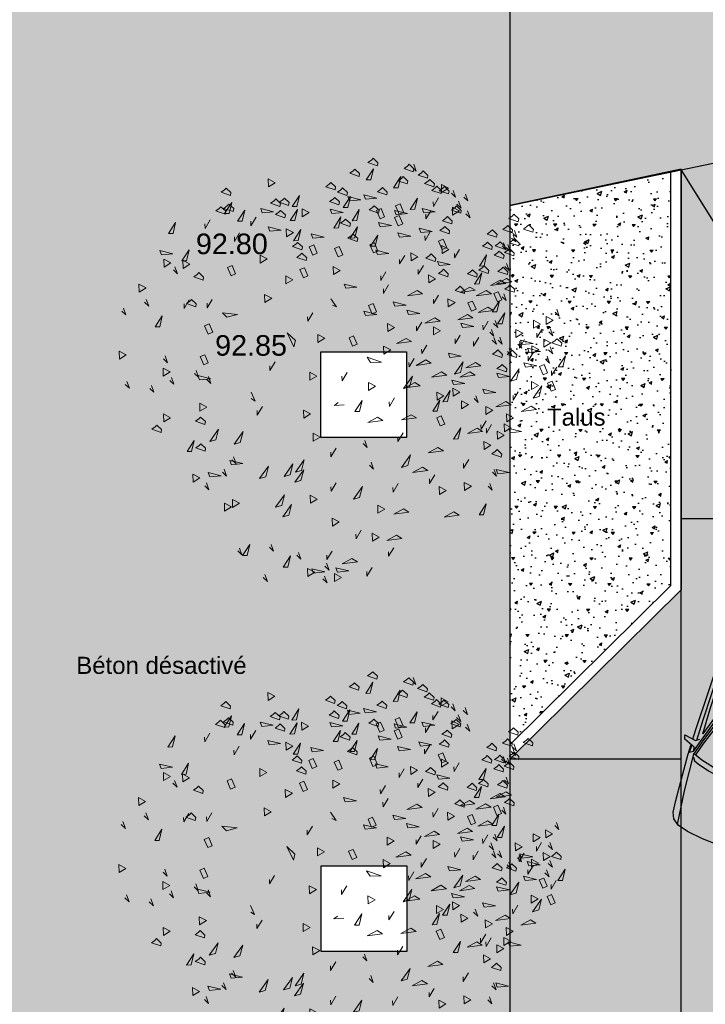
# Model space of a CAD drawing. Header units: centimetres. Extents: x 100159 to 225226, y -81380 to -23241.
# Tile 351 of 365: x 203488 to 204488, y -40747 to -39311. Entities that reach past the tile are written whole.
import ezdxf

# ---------------------------------------------------------------- set-up
doc = ezdxf.new("R2010")
doc.units = ezdxf.units.CM
doc.layers.get('0').update_dxf_attribs({"lineweight": 5})
for name, color, linetype in [('14', 252, 'Continuous'), ('28', 8, 'Continuous'), ('A-Mar-P-Altimétrie', 2, 'Continuous'), ('A-Mar-P-Annotations', 7, 'Continuous'), ('A-Mar-P-TR-Revêtement béton désac', 8, 'Continuous'), ('A-Mar-P-TR-Revêtement enrobé', 7, 'Continuous'), ('A-Mar-P-TR-stationnement', 6, 'Continuous'), ('A-Mar-P-TX-légende', 7, 'Continuous')]:
    doc.layers.add(name, color=color, linetype=linetype)
doc.layers.add('24', color=7, linetype='Continuous', lineweight=15, true_color=0x99ad58)
doc.layers.add('DDL- PAYSAGE HACHURES', color=7, linetype='Continuous', lineweight=15, true_color=0x99ad58)
doc.layers.add('A-Mar-P-TR-esv-massifs', color=7, linetype='Continuous', true_color=0x99ad58)
doc.styles.get("Standard").update_dxf_attribs({"font": 'arial.ttf'})
pattern_1 = [(301, (197231.24, -32319.92), (60.99453, -15.20764), [22.225, -66.675]), (31, (197227.44, -32335.17), (15.20764, 60.99453), [22.225, -66.675])]

# ---------------------------------------------------------------- blocks, each defined once
blk = doc.blocks.new('SYMBOL_Car_9')
at = {"linetype": 'Continuous'}
for p, q in [((-106.3, 79.3, 2), (-99.5, 96, 2)), ((-99.5, 96, 2), (-93.5, 98, 2)), ((-93.5, 98, 2), (-96.4, 81, 2)), ((62.2, 84.8, 2), (73.3, 86.4, 2)), ((73.3, 86.4, 2), (91.9, 86.7, 2)), ((91.9, 86.7, 2), (109.9, 85.9, 2)), ((-221.3, 64.8, 2), (-215, 74.1, 2)), ((-221, 66, 2), (-171.3, 72.4, 2)), ((-215, 74.1, 2), (-205.8, 77.9, 2)), ((-205.8, 77.9, 2), (-188.7, 79.9, 2)), ((-188.7, 79.9, 2), (-167.4, 81.5, 2)), ((-171.3, 72.4, 2), (-116, 76.6, 2)), ((-167.4, 81.5, 2), (-118, 84.7, 2)), ((-115.2, 76, 2), (-120, 63.2, 2)), ((-118.8, 84.7, 2), (-104, 85, 2)), ((-116, 76.6, 2), (-90.9, 69.3, 2)), ((-115.7, 84.2, 2), (-112.2, 78.5, 2)), ((-104.5, 83.9, 2), (-115.7, 84.2, 2)), ((-112.2, 78.5, 2), (-59.9, 62.3, 2)), ((-111.2, 78.3, 2), (-106.3, 79.3, 2)), ((-96.4, 81, 2), (-92.3, 75.3, 2)), ((-95.7, 85.1, 2), (-80.9, 85.4, 2)), ((-95.2, 79.4, 2), (-65.7, 80, 2)), ((-83.6, 74.1, 2), (-45.6, 75.7, 2)), ((-56.1, 65.2, 2), (-83.6, 74.1, 2)), ((-80.9, 85.4, 2), (-24.6, 85.9, 2)), ((-65.7, 80, 2), (-23.6, 80.6, 2)), ((-45.6, 75.7, 2), (-19, 75.9, 2)), ((-24.6, 85.9, 2), (16.8, 85.9, 2)), ((-23.6, 80.6, 2), (17.2, 80.4, 2)), ((-19, 75.9, 2), (-13.3, 69.5, 2)), ((1, 75.1, 2), (27.6, 75.3, 2)), ((5.5, 63.9, 2), (1, 75.1, 2)), ((16.8, 85.9, 2), (62.2, 84.8, 2)), ((17.2, 80.4, 2), (56.7, 80.1, 2)), ((27.6, 75.3, 2), (62.2, 74.7, 2)), ((62.2, 74.7, 2), (55.7, 64.5, 2)), ((56.7, 80.1, 2), (90.8, 78.9, 2)), ((59.1, 84.9, 2), (78.3, 83.1, 2)), ((68.1, 64.4, 2), (74.4, 74.4, 2)), ((74.4, 74.4, 2), (108.2, 74.1, 2)), ((78.3, 83.1, 2), (122.4, 80.5, 2)), ((108.2, 74.1, 2), (79.8, 65.2, 2)), ((88.4, 62.8, 2), (141.3, 77.7, 2)), ((90.8, 78.9, 2), (134.9, 76, 2)), ((109.9, 85.9, 2), (121.9, 83.6, 2)), ((143.1, 76, 2), (114.6, 68.4, 2)), ((121.9, 83.6, 2), (146.4, 81, 2)), ((122.4, 80.5, 2), (141.4, 78.3, 2)), ((141.4, 78.3, 2), (148.6, 68.9, 2)), ((146.4, 81, 2), (158.5, 71.1, 2)), ((-225.6, 49, 2), (-221.3, 64.8, 2)), ((-120, 63.2, 2), (-126.9, 34.4, 2)), ((-90.9, 69.3, 2), (-65.6, 61.1, 2)), ((-65.6, 61.1, 2), (-62.5, 58.3, 2)), ((-62.5, 58.3, 2), (-62, 55, 2)), ((-59.9, 62.3, 2), (-54.2, 60.5, 2)), ((-48.3, 64.1, 2), (-56.1, 65.2, 2)), ((-54.2, 60.5, 2), (-47.9, 60.4, 2)), ((-27.9, 63.9, 2), (-48.3, 64.1, 2)), ((-47.9, 60.4, 2), (6.8, 59.7, 2)), ((-9, 64.2, 2), (-27.9, 63.9, 2)), ((-13.3, 69.5, 2), (-9, 64.2, 2)), ((32.3, 64, 2), (5.5, 63.9, 2)), ((6.8, 59.7, 2), (57.5, 60.2, 2)), ((55.7, 64.5, 2), (32.3, 64, 2)), ((57.5, 60.2, 2), (74.3, 60.3, 2)), ((79.8, 65.2, 2), (68.1, 64.4, 2)), ((74.3, 60.3, 2), (88.4, 62.8, 2)), ((87.2, 59.4, 2), (81.9, 55.1, 2)), ((114.6, 68.4, 2), (87.2, 59.4, 2)), ((126.7, 64.4, 2), (98, 54.5, 2)), ((149.2, 68.6, 2), (126.7, 64.4, 2)), ((148.6, 68.9, 2), (152.3, 47.8, 2)), ((158.5, 71.1, 2), (161.2, 63.3, 2)), ((161.2, 63.3, 2), (163.8, 29.8, 2)), ((-228.8, 25.2, 2), (-225.6, 49, 2)), ((-62, 55, 2), (-64.2, 30.3, 2)), ((81.9, 55.1, 2), (79.6, 48.8, 2)), ((79.6, 48.8, 2), (80.1, -1.7, 2)), ((90.9, 50.7, 2), (89.4, 43.8, 2)), ((89.4, 43.8, 2), (89.6, 22, 2)), ((98, 54.5, 2), (90.9, 50.7, 2)), ((152.3, 47.8, 2), (151.6, 46.9, 2)), ((151.6, 46.9, 2), (153.3, 22.6, 2)), ((-126.9, 34.4, 2), (-129.5, 10.8, 2)), ((-64.2, 30.3, 2), (-65.2, -1.7, 2)), ((163.8, 29.8, 2), (164.4, -1.7, 2)), ((-230.1, -1.7, 2), (-228.8, 25.2, 2)), ((89.6, 22, 2), (89.3, -1.7, 2)), ((153.3, 22.6, 2), (153.8, -1.7, 2)), ((-129.5, 10.8, 2), (-130, -1.7, 2)), ((-230.1, -1.7, 2), (-228.8, -28.6, 2)), ((-129.5, -14.1, 2), (-130, -1.7, 2)), ((-126.9, -37.7, 2), (-129.5, -14.1, 2)), ((-64.2, -33.6, 2), (-65.2, -1.7, 2)), ((79.6, -52.1, 2), (80.1, -1.7, 2)), ((89.6, -25.3, 2), (89.3, -1.7, 2)), ((153.3, -25.9, 2), (153.8, -1.7, 2)), ((163.8, -33.1, 2), (164.4, -1.7, 2)), ((-228.8, -28.6, 2), (-225.6, -52.3, 2)), ((89.4, -47.1, 2), (89.6, -25.3, 2)), ((151.6, -50.2, 2), (153.3, -25.9, 2)), ((-120, -66.5, 2), (-126.9, -37.7, 2)), ((-62, -58.3, 2), (-64.2, -33.6, 2)), ((161.2, -66.6, 2), (163.8, -33.1, 2)), ((-225.6, -52.3, 2), (-221.3, -68.1, 2)), ((81.9, -58.4, 2), (79.6, -52.1, 2)), ((90.9, -54, 2), (89.4, -47.1, 2)), ((98, -57.8, 2), (90.9, -54, 2)), ((148.6, -72.2, 2), (152.3, -51.1, 2)), ((152.3, -51.1, 2), (151.6, -50.2, 2)), ((-221.3, -68.1, 2), (-215, -77.4, 2)), ((-221, -69.3, 2), (-171.3, -75.7, 2)), ((-115.2, -79.4, 2), (-120, -66.5, 2)), ((-112.2, -81.8, 2), (-59.9, -65.6, 2)), ((-90.9, -72.6, 2), (-65.6, -64.4, 2)), ((-56.1, -68.5, 2), (-83.6, -77.4, 2)), ((-65.6, -64.4, 2), (-62.5, -61.6, 2)), ((-62.5, -61.6, 2), (-62, -58.3, 2)), ((-59.9, -65.6, 2), (-54.2, -63.8, 2)), ((-48.3, -67.4, 2), (-56.1, -68.5, 2)), ((-54.2, -63.8, 2), (-47.9, -63.7, 2)), ((-27.9, -67.2, 2), (-48.3, -67.4, 2)), ((-47.9, -63.7, 2), (6.8, -63, 2)), ((-9, -67.5, 2), (-27.9, -67.2, 2)), ((-13.3, -72.8, 2), (-9, -67.5, 2)), ((5.5, -67.3, 2), (1, -78.4, 2)), ((32.3, -67.3, 2), (5.5, -67.3, 2)), ((6.8, -63, 2), (57.5, -63.5, 2)), ((55.7, -67.8, 2), (32.3, -67.3, 2)), ((62.2, -78, 2), (55.7, -67.8, 2)), ((57.5, -63.5, 2), (74.3, -63.6, 2)), ((79.8, -68.5, 2), (68.1, -67.7, 2)), ((68.1, -67.7, 2), (74.4, -77.7, 2)), ((74.3, -63.6, 2), (88.4, -66.1, 2)), ((108.2, -77.4, 2), (79.8, -68.5, 2)), ((87.2, -62.7, 2), (81.9, -58.4, 2)), ((114.6, -71.7, 2), (87.2, -62.7, 2)), ((88.4, -66.1, 2), (141.3, -81, 2)), ((126.7, -67.7, 2), (98, -57.8, 2)), ((143.1, -79.3, 2), (114.6, -71.7, 2)), ((148.7, -71.8, 2), (126.7, -67.7, 2)), ((158.5, -74.4, 2), (161.2, -66.6, 2)), ((-215, -77.4, 2), (-205.8, -81.2, 2)), ((-205.8, -81.2, 2), (-188.7, -83.2, 2)), ((-188.7, -83.2, 2), (-167.4, -84.8, 2)), ((-171.3, -75.7, 2), (-116, -79.9, 2)), ((-167.4, -84.8, 2), (-118, -88, 2)), ((-116, -79.9, 2), (-90.9, -72.6, 2)), ((-115.7, -87.6, 2), (-112.2, -81.8, 2)), ((-111.2, -81.6, 2), (-106.3, -82.6, 2)), ((-106.3, -82.6, 2), (-99.5, -99.3, 2)), ((-96.4, -84.4, 2), (-92.3, -78.6, 2)), ((-93.5, -101.3, 2), (-96.4, -84.4, 2)), ((-95.2, -82.7, 2), (-65.7, -83.3, 2)), ((-83.6, -77.4, 2), (-45.6, -79, 2)), ((-65.7, -83.3, 2), (-23.6, -84, 2)), ((-45.6, -79, 2), (-19, -79.2, 2)), ((-23.6, -84, 2), (17.2, -83.7, 2)), ((-19, -79.2, 2), (-13.3, -72.8, 2)), ((1, -78.4, 2), (27.6, -78.7, 2)), ((17.2, -83.7, 2), (56.7, -83.4, 2)), ((27.6, -78.7, 2), (62.2, -78, 2)), ((56.7, -83.4, 2), (90.8, -82.2, 2)), ((74.4, -77.7, 2), (108.2, -77.4, 2)), ((78.3, -86.4, 2), (122.4, -83.8, 2)), ((90.8, -82.2, 2), (134.9, -79.4, 2)), ((121.9, -86.9, 2), (146.4, -84.3, 2)), ((122.4, -83.8, 2), (141.4, -81.6, 2)), ((141.4, -81.6, 2), (148.6, -72.2, 2)), ((146.4, -84.3, 2), (158.5, -74.4, 2)), ((-118.8, -88, 2), (-104, -88.3, 2)), ((-104.4, -87.2, 2), (-115.7, -87.6, 2)), ((-99.5, -99.3, 2), (-93.5, -101.3, 2)), ((-95.7, -88.4, 2), (-80.9, -88.7, 2)), ((-80.9, -88.7, 2), (-24.6, -89.2, 2)), ((-24.6, -89.2, 2), (16.8, -89.2, 2)), ((16.8, -89.2, 2), (62.2, -88.1, 2)), ((59.1, -88.2, 2), (78.3, -86.4, 2)), ((62.2, -88.1, 2), (73.3, -89.7, 2)), ((73.3, -89.7, 2), (91.9, -90, 2)), ((91.9, -90, 2), (109.9, -89.2, 2)), ((109.9, -89.2, 2), (121.9, -86.9, 2))]:
    blk.add_line(p, q, dxfattribs=at)
at = {"linetype": 'Continuous', "elevation": 2}
for points in [[(-120.4, 75.7), (-124.7, 72.6), (-127.5, 66), (-132.3, 48.6), (-135.2, 30.7), (-137.1, 13.3), (-137.4, -1.7), (-137.1, -16.6), (-135.2, -34), (-132.3, -51.9), (-127.5, -69.3), (-125.6, -72.6), (-120.4, -79)], [(-115.9, 73.7), (-97.9, 68.3), (-77.9, 62), (-66.8, 58.1), (-65.4, 55.6), (-65.4, 51.5), (-67.5, 23.1), (-68.5, -1.7), (-67.5, -26.4), (-65.4, -54.8), (-65.4, -58.9), (-66.8, -61.4), (-77.9, -65.3), (-97.9, -71.6), (-115.9, -77)]]:
    blk.add_lwpolyline(points, dxfattribs=at)
blk = doc.blocks.new('2D CAR (9)')
blk.add_blockref('SYMBOL_Car_9', (0, 0))
blk = doc.blocks.new('Z$W@#1095')
for points in [[(3.307, 7.712), (3.214, 7.616), (3.245, 7.715)], [(3.633, 7.407), (3.541, 7.311), (3.572, 7.411)], [(4.396, 7.201), (4.303, 7.105), (4.334, 7.204)], [(2.137, 7.062), (2.045, 6.966), (2.076, 7.066)], [(5.341, 7.058), (5.267, 7.019), (5.448, 7.004)], [(2.268, 6.632), (2.176, 6.536), (2.207, 6.635)], [(2.863, 6.646), (2.771, 6.55), (2.802, 6.649)], [(3.864, 6.755), (3.79, 6.716), (3.971, 6.701)], [(5.365, 6.473), (5.291, 6.434), (5.472, 6.419)], [(2.561, 6.369), (2.468, 6.273), (2.499, 6.372)], [(4.059, 6.385), (3.985, 6.346), (4.165, 6.331)], [(5.754, 6.331), (5.68, 6.292), (5.861, 6.277)], [(2.874, 6.022), (2.781, 5.926), (2.812, 6.025)], [(2.874, 5.772), (2.782, 5.676), (2.813, 5.776)], [(1.119, 4.947), (1.026, 4.851), (1.058, 4.95)], [(2.857, 4.896), (2.846, 4.813), (2.963, 4.952)], [(3.541, 4.856), (3.467, 4.817), (3.648, 4.802)], [(1.485, 4.77), (1.393, 4.674), (1.424, 4.774)], [(1.764, 4.714), (1.672, 4.618), (1.703, 4.718)], [(2.709, 4.702), (2.635, 4.664), (2.816, 4.648)], [(4.648, 4.634), (4.574, 4.596), (4.755, 4.581)], [(5.037, 4.323), (5.043, 4.24), (5.13, 4.399)], [(7.995, 4.13), (7.902, 4.034), (7.933, 4.133)], [(0.32, 3.885), (0.228, 3.789), (0.259, 3.889)], [(5.904, 3.769), (5.83, 3.73), (6.011, 3.715)], [(3.952, 3.593), (3.878, 3.555), (4.059, 3.539)], [(5.714, 3.622), (5.64, 3.583), (5.821, 3.568)], [(6.325, 3.596), (6.251, 3.557), (6.432, 3.542)], [(3.49, 3.445), (3.416, 3.483), (3.507, 3.327)], [(7.273, 3.528), (7.199, 3.489), (7.38, 3.474)], [(7.535, 3.508), (7.461, 3.469), (7.642, 3.454)], [(0.092, 3.255), (0, 3.159), (0.031, 3.258)], [(0.636, 3.397), (0.544, 3.301), (0.575, 3.401)], [(6.915, 3.371), (6.841, 3.332), (7.022, 3.317)], [(7.884, 3.275), (7.792, 3.179), (7.823, 3.279)], [(2.621, 3.163), (2.547, 3.124), (2.728, 3.109)], [(6.308, 3.21), (6.234, 3.171), (6.415, 3.156)], [(7.751, 3.098), (7.659, 3.002), (7.69, 3.102)], [(7.922, 3.045), (7.829, 2.949), (7.86, 3.049)], [(0.726, 2.886), (0.634, 2.79), (0.665, 2.889)], [(2.06, 2.884), (1.986, 2.845), (2.167, 2.83)], [(7.666, 2.875), (7.574, 2.779), (7.605, 2.879)], [(3.087, 2.703), (2.995, 2.607), (3.026, 2.706)], [(5.369, 2.781), (5.296, 2.742), (5.476, 2.727)], [(5.95, 2.723), (5.876, 2.685), (6.057, 2.669)], [(6.865, 2.748), (6.791, 2.709), (6.972, 2.694)], [(3.915, 2.615), (3.841, 2.576), (4.022, 2.561)], [(4.719, 2.612), (4.645, 2.573), (4.826, 2.558)], [(5.038, 2.513), (4.964, 2.474), (5.145, 2.459)], [(0.774, 2.338), (0.681, 2.242), (0.712, 2.342)], [(0.91, 2.401), (0.836, 2.362), (1.017, 2.347)], [(2.785, 2.426), (2.692, 2.33), (2.723, 2.429)], [(0.549, 2.268), (0.457, 2.172), (0.488, 2.272)], [(3.413, 2.194), (3.339, 2.156), (3.52, 2.14)], [(1.484, 2.094), (1.41, 2.055), (1.591, 2.04)], [(5.471, 2.048), (5.397, 2.009), (5.578, 1.994)], [(7.433, 2.028), (7.341, 1.932), (7.372, 2.031)], [(2.547, 1.866), (2.473, 1.827), (2.654, 1.812)], [(7.117, 1.814), (7.025, 1.718), (7.056, 1.818)], [(7.439, 1.948), (7.347, 1.852), (7.378, 1.951)], [(7.638, 1.933), (7.545, 1.837), (7.576, 1.936)], [(7.722, 1.953), (7.63, 1.857), (7.661, 1.957)], [(0.964, 1.617), (0.89, 1.578), (1.071, 1.563)], [(5.577, 1.726), (5.503, 1.687), (5.684, 1.672)], [(5.92, 1.702), (5.846, 1.663), (6.027, 1.648)], [(6.603, 1.616), (6.51, 1.52), (6.541, 1.619)], [(5.921, 1.532), (5.829, 1.436), (5.86, 1.535)], [(6.095, 1.54), (6.003, 1.444), (6.034, 1.544)], [(1.46, 1.421), (1.386, 1.383), (1.567, 1.367)], [(2.981, 1.339), (2.907, 1.3), (3.088, 1.285)], [(4.711, 1.254), (4.619, 1.158), (4.65, 1.257)], [(5.81, 1.426), (5.718, 1.33), (5.749, 1.43)], [(5.859, 1.333), (5.767, 1.237), (5.798, 1.336)], [(5.751, 1.086), (5.659, 0.99), (5.69, 1.089)], [(3.507, 0.907), (3.433, 0.868), (3.614, 0.853)], [(4.279, 0.935), (4.205, 0.896), (4.386, 0.881)], [(5.916, 0.961), (5.842, 0.922), (6.023, 0.907)], [(5.951, 0.977), (5.859, 0.881), (5.89, 0.98)], [(4.262, 0.816), (4.188, 0.777), (4.369, 0.762)], [(6.225, 0.761), (6.152, 0.722), (6.332, 0.707)], [(5.013, 0.644), (4.939, 0.605), (5.12, 0.59)], [(5.778, 0.715), (5.704, 0.676), (5.885, 0.661)], [(6.402, 0.571), (6.31, 0.475), (6.341, 0.575)], [(6.778, 0.626), (6.685, 0.53), (6.717, 0.629)], [(3.655, 0.361), (3.563, 0.265), (3.594, 0.364)], [(5.929, 0.406), (5.837, 0.31), (5.868, 0.41)], [(6.108, 0.429), (6.016, 0.333), (6.047, 0.432)], [(3.392, 0.318), (3.3, 0.222), (3.331, 0.322)], [(5.726, 0.216), (5.652, 0.177), (5.832, 0.162)]]:
    blk.add_lwpolyline(points)
for points in [[(3.819, 7.505), (3.825, 7.651), (3.696, 7.583)], [(4.541, 7.579), (4.483, 7.518), (4.593, 7.342)], [(4.887, 7.578), (4.927, 7.503), (5.128, 7.549)], [(2.566, 7.287), (2.572, 7.433), (2.443, 7.365)], [(4.427, 7.3), (4.432, 7.446), (4.303, 7.378)], [(3.254, 7.042), (3.293, 6.967), (3.495, 7.014)], [(4.56, 6.978), (4.566, 7.124), (4.437, 7.056)], [(4.548, 7.138), (4.587, 7.063), (4.788, 7.11)], [(5.986, 7.048), (6.009, 6.87), (6.06, 6.885), (6.096, 6.999), (6.053, 7.012)], [(4.384, 6.814), (4.407, 6.636), (4.458, 6.651), (4.494, 6.765), (4.451, 6.778)], [(5.639, 6.985), (5.661, 6.806), (5.713, 6.821), (5.748, 6.935), (5.706, 6.948)], [(5.666, 6.821), (5.705, 6.746), (5.907, 6.792)], [(5.745, 6.874), (5.767, 6.695), (5.819, 6.711), (5.854, 6.824), (5.811, 6.838)], [(3.887, 6.72), (3.909, 6.541), (3.961, 6.556), (3.996, 6.67), (3.954, 6.683)], [(2.641, 6.434), (2.647, 6.58), (2.518, 6.512)], [(5.643, 6.547), (5.682, 6.472), (5.884, 6.519)], [(4.702, 6.214), (4.809, 6.339), (4.877, 6.281), (4.77, 6.156)], [(6.577, 6.24), (6.583, 6.386), (6.454, 6.318)], [(1.556, 6.272), (1.578, 6.094), (1.63, 6.109), (1.665, 6.223), (1.622, 6.236)], [(1.894, 6.058), (1.9, 6.203), (1.771, 6.135)], [(3.564, 6.117), (3.67, 6.241), (3.738, 6.183), (3.632, 6.059)], [(6.037, 6.271), (5.979, 6.209), (6.089, 6.034)], [(6.207, 6.153), (6.229, 5.974), (6.28, 5.99), (6.316, 6.103), (6.273, 6.117)], [(2.802, 5.953), (2.744, 5.892), (2.854, 5.716)], [(3.026, 5.941), (3.132, 6.066), (3.2, 6.008), (3.094, 5.883)], [(4.027, 6.058), (3.989, 5.95), (4.121, 5.796)], [(5.797, 6.002), (5.74, 5.941), (5.849, 5.765)], [(6.059, 5.981), (6.082, 5.802), (6.133, 5.817), (6.169, 5.931), (6.126, 5.944)], [(6.289, 6.018), (6.312, 5.839), (6.363, 5.855), (6.399, 5.968), (6.356, 5.982)], [(5.268, 5.761), (5.274, 5.907), (5.144, 5.839)], [(6.322, 5.774), (6.362, 5.699), (6.563, 5.745)], [(2.04, 5.622), (2.062, 5.444), (2.114, 5.459), (2.149, 5.573), (2.106, 5.586)], [(2.361, 5.553), (2.367, 5.699), (2.238, 5.631)], [(5.908, 5.544), (5.914, 5.69), (5.784, 5.622)], [(6.079, 5.694), (6.118, 5.619), (6.32, 5.665)], [(6.362, 5.45), (6.368, 5.595), (6.239, 5.527)], [(1.476, 5.517), (1.516, 5.443), (1.717, 5.489)], [(1.604, 5.404), (1.627, 5.225), (1.678, 5.24), (1.714, 5.354), (1.671, 5.367)], [(4.661, 5.369), (4.667, 5.515), (4.538, 5.447)], [(5.674, 5.445), (5.696, 5.267), (5.748, 5.282), (5.783, 5.396), (5.741, 5.409)], [(5.777, 5.476), (5.816, 5.401), (6.018, 5.448)], [(6.919, 5.385), (6.941, 5.207), (6.993, 5.222), (7.028, 5.335), (6.986, 5.349)], [(1.149, 5.093), (1.155, 5.239), (1.026, 5.171)], [(1.82, 5.227), (1.897, 5.141), (2.095, 5.182)], [(5.133, 5.174), (5.139, 5.32), (5.01, 5.252)], [(5.531, 5.287), (5.554, 5.109), (5.605, 5.124), (5.641, 5.238), (5.598, 5.251)], [(6.029, 5.244), (5.971, 5.183), (6.081, 5.007)], [(6.706, 5.202), (6.728, 5.023), (6.78, 5.039), (6.815, 5.152), (6.773, 5.166)], [(5.249, 5.015), (5.355, 5.139), (5.423, 5.081), (5.317, 4.957)], [(5.696, 5.047), (5.802, 5.171), (5.87, 5.113), (5.764, 4.989)], [(6.587, 5.132), (6.53, 5.071), (6.639, 4.895)], [(6.924, 5.15), (6.946, 4.971), (6.998, 4.986), (7.033, 5.1), (6.99, 5.113)], [(7.33, 5.101), (7.352, 4.923), (7.404, 4.938), (7.439, 5.051), (7.397, 5.065)], [(1.304, 5.001), (1.246, 4.939), (1.356, 4.764)], [(6.306, 4.921), (6.346, 4.846), (6.547, 4.893)], [(6.44, 4.848), (6.462, 4.67), (6.514, 4.685), (6.549, 4.799), (6.506, 4.812)], [(6.716, 4.934), (6.755, 4.859), (6.957, 4.905)], [(6.935, 4.946), (6.877, 4.885), (6.987, 4.709)], [(7.654, 4.891), (7.677, 4.712), (7.728, 4.727), (7.764, 4.841), (7.721, 4.854)], [(1.676, 4.744), (1.619, 4.683), (1.728, 4.507)], [(1.978, 4.806), (2.055, 4.721), (2.253, 4.762)], [(4.048, 4.617), (4.16, 4.642), (4.22, 4.836)], [(5.874, 4.617), (5.98, 4.742), (6.048, 4.684), (5.942, 4.559)], [(6.575, 4.681), (6.614, 4.607), (6.816, 4.653)], [(7.091, 4.695), (7.033, 4.633), (7.142, 4.458)], [(7.355, 4.781), (7.394, 4.707), (7.596, 4.753)], [(0.928, 4.345), (0.934, 4.491), (0.805, 4.423)], [(5.666, 4.475), (5.672, 4.621), (5.543, 4.553)], [(6.256, 4.609), (6.278, 4.431), (6.33, 4.446), (6.365, 4.559), (6.323, 4.573)], [(6.276, 4.572), (6.315, 4.497), (6.516, 4.544)], [(6.89, 4.49), (6.912, 4.311), (6.964, 4.326), (6.999, 4.44), (6.956, 4.453)], [(7.252, 4.501), (7.275, 4.323), (7.326, 4.338), (7.362, 4.452), (7.319, 4.465)], [(1.052, 4.244), (1.058, 4.39), (0.929, 4.322)], [(4.436, 4.181), (4.442, 4.326), (4.313, 4.259)], [(6.833, 4.24), (6.94, 4.365), (7.007, 4.307), (6.901, 4.182)], [(3.752, 4.006), (3.758, 4.152), (3.629, 4.084)], [(5.476, 4.303), (5.419, 4.241), (5.528, 4.066)], [(6.219, 4.073), (6.326, 4.197), (6.394, 4.139), (6.287, 4.015)], [(6.307, 4.172), (6.346, 4.098), (6.548, 4.144)], [(6.76, 4.236), (6.703, 4.175), (6.812, 3.999)], [(7.445, 4.27), (7.484, 4.195), (7.686, 4.242)], [(7.596, 4.254), (7.619, 4.075), (7.67, 4.09), (7.706, 4.204), (7.663, 4.218)], [(7.846, 4.254), (7.868, 4.076), (7.92, 4.091), (7.955, 4.204), (7.913, 4.218)], [(1.618, 4.114), (1.695, 4.029), (1.893, 4.07)], [(3.084, 3.803), (3.089, 3.949), (2.96, 3.881)], [(6.283, 4.057), (6.226, 3.996), (6.335, 3.82)], [(6.864, 3.888), (6.97, 4.012), (7.038, 3.954), (6.932, 3.83)], [(7.084, 4.073), (7.026, 4.012), (7.136, 3.836)], [(7.06, 3.967), (7.166, 4.091), (7.234, 4.033), (7.128, 3.909)], [(7.852, 3.972), (7.874, 3.793), (7.926, 3.808), (7.961, 3.922), (7.918, 3.935)], [(0.223, 3.775), (0.263, 3.701), (0.464, 3.747)], [(4.531, 3.663), (4.638, 3.788), (4.706, 3.729), (4.599, 3.605)], [(6.745, 3.836), (6.687, 3.774), (6.797, 3.599)], [(7.228, 3.823), (7.267, 3.748), (7.469, 3.795)], [(7.766, 3.796), (7.788, 3.617), (7.84, 3.632), (7.875, 3.746), (7.832, 3.759)], [(1.279, 3.622), (1.356, 3.536), (1.554, 3.578)], [(1.85, 3.733), (1.926, 3.647), (2.125, 3.688)], [(2.783, 3.461), (2.789, 3.607), (2.66, 3.539)], [(5.192, 3.758), (5.134, 3.697), (5.244, 3.521)], [(5.216, 3.606), (5.322, 3.73), (5.39, 3.672), (5.284, 3.548)], [(7.338, 3.635), (7.28, 3.574), (7.39, 3.398)], [(7.712, 3.625), (7.735, 3.447), (7.786, 3.462), (7.822, 3.575), (7.779, 3.589)], [(1.177, 3.427), (1.254, 3.341), (1.452, 3.383)], [(1.842, 3.509), (1.918, 3.423), (2.117, 3.464)], [(2.009, 3.58), (2.085, 3.495), (2.284, 3.536)], [(6.515, 3.315), (6.521, 3.461), (6.392, 3.393)], [(6.991, 3.525), (6.934, 3.463), (7.043, 3.288)], [(7.882, 3.369), (7.888, 3.515), (7.759, 3.447)], [(7.767, 3.499), (7.789, 3.32), (7.841, 3.336), (7.876, 3.449), (7.833, 3.463)], [(4.464, 3.337), (4.404, 3.239), (4.499, 3.061)], [(5.174, 3.128), (5.179, 3.274), (5.05, 3.206)], [(5.581, 3.356), (5.524, 3.295), (5.633, 3.119)], [(1.746, 3.009), (1.752, 3.155), (1.623, 3.087)], [(3.478, 3.098), (3.517, 3.024), (3.719, 3.07)], [(4.058, 2.967), (4.064, 3.113), (3.935, 3.045)], [(4.774, 3.01), (4.78, 3.156), (4.65, 3.088)], [(5.554, 3.068), (5.496, 3.007), (5.606, 2.831)], [(5.946, 2.941), (5.956, 3.055), (5.791, 3.172)], [(6.558, 3.174), (6.58, 2.995), (6.632, 3.011), (6.667, 3.124), (6.624, 3.138)], [(6.83, 2.978), (6.936, 3.103), (7.004, 3.044), (6.898, 2.92)], [(7.118, 3.171), (7.141, 2.992), (7.192, 3.007), (7.228, 3.121), (7.185, 3.134)], [(7.301, 3.207), (7.324, 3.029), (7.375, 3.044), (7.411, 3.158), (7.368, 3.171)], [(7.598, 3.006), (7.603, 3.152), (7.474, 3.084)], [(7.548, 3.146), (7.57, 2.968), (7.622, 2.983), (7.657, 3.097), (7.614, 3.11)], [(0.361, 3.015), (0.4, 2.94), (0.602, 2.987)], [(5.078, 2.737), (5.088, 2.851), (4.923, 2.968)], [(6.298, 2.85), (6.304, 2.996), (6.175, 2.928)], [(6.597, 2.961), (6.54, 2.9), (6.649, 2.724)], [(6.884, 2.869), (6.89, 3.015), (6.761, 2.947)], [(3.561, 2.57), (3.572, 2.685), (3.406, 2.802)], [(6.409, 2.846), (6.431, 2.667), (6.483, 2.683), (6.518, 2.796), (6.475, 2.81)], [(0.531, 2.461), (0.537, 2.607), (0.408, 2.539)], [(0.566, 2.533), (0.508, 2.471), (0.618, 2.296)], [(1.552, 2.465), (1.558, 2.61), (1.429, 2.543)], [(5.644, 2.437), (5.655, 2.551), (5.489, 2.668)], [(2.038, 2.416), (2.114, 2.331), (2.313, 2.372)], [(4.248, 2.491), (4.324, 2.405), (4.523, 2.446)], [(4.427, 2.239), (4.438, 2.353), (4.272, 2.47)], [(4.882, 2.241), (4.893, 2.356), (4.727, 2.472)], [(5.489, 2.352), (5.495, 2.498), (5.365, 2.43)], [(6.067, 2.341), (6.072, 2.487), (5.943, 2.419)], [(6.266, 2.438), (6.288, 2.26), (6.34, 2.275), (6.375, 2.389), (6.333, 2.402)], [(6.43, 2.11), (6.44, 2.224), (6.274, 2.341)], [(6.635, 2.37), (6.657, 2.192), (6.709, 2.207), (6.744, 2.32), (6.702, 2.334)], [(7.205, 2.348), (7.228, 2.17), (7.279, 2.185), (7.315, 2.299), (7.272, 2.312)], [(7.445, 2.367), (7.468, 2.189), (7.519, 2.204), (7.555, 2.317), (7.512, 2.331)], [(0.775, 2.153), (0.717, 2.092), (0.827, 1.916)], [(3.871, 2.041), (3.881, 2.155), (3.716, 2.272)], [(5.96, 1.926), (5.97, 2.04), (5.805, 2.157)], [(6.526, 2.17), (6.565, 2.096), (6.767, 2.142)], [(6.789, 2.213), (6.811, 2.034), (6.863, 2.05), (6.898, 2.163), (6.855, 2.177)], [(6.859, 2.238), (6.898, 2.163), (7.1, 2.21)], [(0.663, 1.983), (0.669, 2.129), (0.54, 2.061)], [(1.047, 1.849), (1.057, 1.963), (0.892, 2.08)], [(4.814, 1.891), (4.825, 2.006), (4.659, 2.122)], [(5.188, 2.044), (5.13, 1.982), (5.24, 1.807)], [(5.776, 2.079), (5.718, 2.017), (5.828, 1.842)], [(6.058, 2.002), (6.164, 2.127), (6.232, 2.069), (6.126, 1.944)], [(6.504, 1.818), (6.514, 1.933), (6.349, 2.05)], [(7.154, 2.084), (7.176, 1.905), (7.228, 1.92), (7.263, 2.034), (7.221, 2.047)], [(7.313, 2.143), (7.335, 1.965), (7.387, 1.98), (7.422, 2.093), (7.38, 2.107)], [(7.643, 2.15), (7.665, 1.971), (7.717, 1.986), (7.752, 2.1), (7.709, 2.113)], [(7.874, 2.14), (7.896, 1.961), (7.948, 1.977), (7.983, 2.09), (7.94, 2.104)], [(1.626, 1.691), (1.632, 1.837), (1.503, 1.769)], [(2.128, 1.825), (2.134, 1.971), (2.005, 1.903)], [(2.945, 1.886), (3.022, 1.801), (3.22, 1.842)], [(4.111, 1.831), (4.15, 1.756), (4.352, 1.803)], [(4.451, 1.772), (4.457, 1.917), (4.328, 1.85)], [(6.245, 1.651), (6.256, 1.766), (6.09, 1.883)], [(6.787, 1.668), (6.798, 1.783), (6.632, 1.9)], [(6.864, 1.583), (6.874, 1.697), (6.708, 1.814)], [(6.922, 1.891), (6.945, 1.712), (6.996, 1.727), (7.032, 1.841), (6.989, 1.854)], [(7.28, 1.935), (7.302, 1.757), (7.353, 1.772), (7.389, 1.886), (7.346, 1.899)], [(7.482, 1.935), (7.505, 1.756), (7.556, 1.771), (7.591, 1.885), (7.549, 1.898)], [(7.819, 1.814), (7.841, 1.635), (7.893, 1.651), (7.928, 1.764), (7.886, 1.778)], [(2.27, 1.405), (2.281, 1.52), (2.115, 1.637)], [(3.104, 1.434), (3.115, 1.549), (2.949, 1.666)], [(3.932, 1.588), (4.038, 1.713), (4.106, 1.655), (4, 1.53)], [(4.348, 1.741), (4.387, 1.667), (4.589, 1.713)], [(4.644, 1.54), (4.65, 1.686), (4.521, 1.618)], [(4.774, 1.767), (4.716, 1.706), (4.826, 1.53)], [(5.042, 1.429), (5.052, 1.543), (4.886, 1.66)], [(4.891, 1.775), (4.968, 1.689), (5.166, 1.73)], [(5.241, 1.408), (5.252, 1.522), (5.086, 1.639)], [(6.211, 1.66), (6.25, 1.585), (6.452, 1.632)], [(6.418, 1.656), (6.524, 1.78), (6.592, 1.722), (6.486, 1.598)], [(6.687, 1.636), (6.71, 1.458), (6.761, 1.473), (6.796, 1.587), (6.754, 1.6)], [(1.786, 1.309), (1.797, 1.423), (1.631, 1.54)], [(3.548, 1.337), (3.559, 1.451), (3.393, 1.568)], [(4.508, 1.302), (4.514, 1.448), (4.384, 1.38)], [(6.059, 1.473), (6.098, 1.399), (6.3, 1.445)], [(3.825, 1.265), (3.865, 1.19), (4.066, 1.237)], [(5.525, 1.312), (5.548, 1.134), (5.599, 1.149), (5.635, 1.263), (5.592, 1.276)], [(2.928, 0.971), (2.933, 1.117), (2.804, 1.049)], [(4.181, 0.851), (4.191, 0.966), (4.026, 1.083)], [(4.875, 1.19), (4.817, 1.128), (4.927, 0.953)], [(5.249, 1.089), (5.192, 1.027), (5.301, 0.852)], [(5.326, 1.125), (5.349, 0.946), (5.4, 0.961), (5.436, 1.075), (5.393, 1.088)], [(6.111, 0.989), (6.117, 1.135), (5.988, 1.067)], [(4.612, 0.858), (4.617, 1.004), (4.488, 0.936)], [(5.638, 1.074), (5.661, 0.896), (5.712, 0.911), (5.748, 1.025), (5.705, 1.038)], [(5.977, 0.971), (5.919, 0.91), (6.029, 0.734)], [(6.403, 0.774), (6.409, 0.919), (6.279, 0.852)], [(2.628, 0.559), (2.638, 0.673), (2.473, 0.79)], [(3.198, 0.596), (3.204, 0.742), (3.075, 0.674)], [(4.024, 0.605), (4.03, 0.751), (3.901, 0.683)], [(4.846, 0.603), (4.857, 0.717), (4.691, 0.834)], [(5.228, 0.804), (5.304, 0.718), (5.503, 0.759)], [(5.638, 0.734), (5.58, 0.672), (5.69, 0.497)], [(5.905, 0.791), (5.848, 0.729), (5.957, 0.554)], [(5.973, 0.596), (5.979, 0.741), (5.849, 0.674)], [(6.566, 0.598), (6.572, 0.744), (6.443, 0.676)], [(4.297, 0.472), (4.303, 0.617), (4.174, 0.549)], [(4.474, 0.416), (4.48, 0.562), (4.351, 0.494)], [(4.656, 0.457), (4.662, 0.602), (4.533, 0.535)], [(6.178, 0.454), (6.184, 0.6), (6.055, 0.532)], [(3.892, 0.521), (3.915, 0.342), (3.966, 0.358), (4.002, 0.471), (3.959, 0.485)], [(4.442, 0.451), (4.384, 0.39), (4.494, 0.214)], [(4.973, 0.151), (4.984, 0.265), (4.818, 0.382)], [(5.385, 0.311), (5.391, 0.457), (5.261, 0.389)], [(5.596, 0.321), (5.703, 0.446), (5.771, 0.388), (5.664, 0.263)], [(6.188, 0.435), (6.21, 0.257), (6.262, 0.272), (6.297, 0.385), (6.255, 0.399)], [(2.791, 0.24), (2.83, 0.166), (3.032, 0.212)], [(3.672, 0.327), (3.615, 0.266), (3.724, 0.09)], [(5.132, 0.298), (5.209, 0.212), (5.407, 0.253)], [(5.39, 0.058), (5.496, 0.183), (5.564, 0.125), (5.457, 0)], [(5.845, 0.136), (5.884, 0.062), (6.086, 0.108)]]:
    blk.add_lwpolyline(points, close=True)

msp = doc.modelspace()

# ---------------------------------------------------------------- hatches: boundary and pattern name
at = {"layer": '24', "true_color": 0xbeb7b0}
h = msp.add_hatch(dxfattribs=at)
h.set_pattern_fill('CROSS', color=9, scale=7, angle=269.6442)
h.set_pattern_definition(pattern_1)
edge = h.paths.add_edge_path()
edge.add_arc((206827.3, -35692.8), 2624.5, 284.4478, 306.6375, ccw=False)
edge.add_line((207482.1, -38234.4), (204203, -38917))
edge.add_line((204203, -38917), (204203, -39581.6))
edge.add_line((204203, -39581.6), (207633.8, -38866.7))
edge.add_arc((207779.2, -39789.5), 934.1, 11.5889, 98.9572, ccw=False)
edge.add_arc((196996.8, -41361.2), 11829.1, 4.51272, 8.55347, ccw=False)
edge.add_line((208789.2, -40430.5), (208738.1, -37175.3))
edge.add_arc((207886.8, -37111.7), 853.7, 306.4078, 355.7275, ccw=False)
at = {"layer": '24', "true_color": 0x898989}
h = msp.add_hatch(dxfattribs=at)
h.set_pattern_fill('AR-SAND', color=252, angle=179.9995)
h.set_pattern_definition([(217.499484, (0.38, 1.626), (1.59959, -48.941337), [0, -38.607999, 0, -43.179999, 0, -41.274999]), (187.499484, (0.38, 1.626), (-44.952973, -71.682103), [0, -20.827999, 0, -34.797999, 0, -13.3349996]), (147.499483, (31.622, 1.626), (-79.099236, -0.143005), [0, -12.6999996, 0, -45.7199986, 0, -59.689998]), (137.499483, (31.62, 1.626), (-76.355844, -22.292243), [0, -6.35, 0, -29.971999, 0, -34.289999])])
edge = h.paths.add_edge_path()
edge.add_line((208786, -40210.8), (208776.8, -40127.9))
edge.add_line((208776.8, -40127.9), (208764.2, -40029.7))
edge.add_line((208764.2, -40029.7), (208749.9, -39932.5))
edge.add_line((208749.9, -39932.5), (208733.5, -39836.3))
edge.add_line((208733.5, -39836.3), (208714.7, -39741.6))
edge.add_line((208714.7, -39741.6), (208693.2, -39648.8))
edge.add_line((208693.2, -39648.8), (208668.8, -39558.3))
edge.add_line((208668.8, -39558.3), (208641.1, -39470.9))
edge.add_line((208641.1, -39470.9), (208609.9, -39387.4))
edge.add_line((208609.9, -39387.4), (208575.3, -39308.9))
edge.add_line((208575.3, -39308.9), (208537.4, -39236.7))
edge.add_line((208537.4, -39236.7), (208496.7, -39172.2))
edge.add_line((208496.7, -39172.2), (208454.5, -39116.9))
edge.add_line((208454.5, -39116.9), (208409.4, -39069))
edge.add_line((208409.4, -39069), (208358.6, -39024.9))
edge.add_line((208358.6, -39024.9), (208302.4, -38985.4))
edge.add_line((208302.4, -38985.4), (208241.2, -38950.7))
edge.add_line((208241.2, -38950.7), (208227.2, -38944.4))
edge.add_arc((207978.7, -39704.8), 800, 71.9019, 73.4606)
edge.add_line((208206.4, -38937.9), (208304.6, -41875.7))
edge.add_line((208304.6, -41875.7), (208300.4, -43585.4))
edge.add_line((208300.4, -43585.4), (208277.5, -45719.2))
edge.add_line((208277.5, -45719.2), (208228.3, -46193.7))
edge.add_line((208228.3, -46193.7), (208281.6, -47440.3))
edge.add_line((208281.6, -47440.3), (208001.5, -49413.5))
edge.add_line((208001.5, -49413.5), (207668.1, -50400.1))
edge.add_line((207668.1, -50400.1), (206774.5, -51386.7))
edge.add_line((206774.5, -51386.7), (204987.3, -52013.4))
edge.add_line((204987.3, -52013.4), (202093.2, -52653.3))
edge.add_line((202093.2, -52653.3), (199906, -52879.9))
edge.add_line((199906, -52879.9), (197745.4, -52959.9))
edge.add_line((197745.4, -52959.9), (196398.4, -52813.2))
edge.add_line((196398.4, -52813.2), (195384.8, -52519.9))
edge.add_line((195384.8, -52519.9), (193984.4, -52333.3))
edge.add_line((193984.4, -52333.3), (192717.4, -51893.3))
edge.add_line((192717.4, -51893.3), (192370.7, -51759.9))
edge.add_line((192370.7, -51759.9), (191593.9, -52176.4))
edge.add_line((191593.9, -52176.4), (192407.9, -52325.4))
edge.add_line((192407.9, -52325.4), (192989, -52716.2))
edge.add_line((192989, -52716.2), (193416.6, -52924))
edge.add_line((193416.6, -52924), (194814.9, -53222.1))
edge.add_line((194814.9, -53222.1), (196056.4, -53349.1))
edge.add_line((196056.4, -53349.1), (196391.6, -53429.3))
edge.add_line((196391.6, -53429.3), (201734.5, -53313.9))
edge.add_line((201734.5, -53313.9), (202764.4, -53190.8))
edge.add_line((202764.4, -53190.8), (203785, -52962.9))
edge.add_line((203785, -52962.9), (205074.2, -52503.1))
edge.add_line((205074.2, -52503.1), (206048, -52121.8))
edge.add_line((206048, -52121.8), (207360.2, -51579))
edge.add_line((207360.2, -51579), (207414.2, -51568.4))
edge.add_line((207414.2, -51568.4), (207959.8, -51119.6))
edge.add_line((207959.8, -51119.6), (208151.9, -50840.9))
edge.add_line((208151.9, -50840.9), (208319.6, -50466.1))
edge.add_line((208319.6, -50466.1), (208353.8, -50296.8))
edge.add_line((208353.8, -50296.8), (208488, -49121.2))
edge.add_line((208488, -49121.2), (208889.4, -44355.6))
edge.add_line((208889.4, -44355.6), (208799.8, -41177.4))
edge.add_line((208799.8, -41177.4), (208786, -40210.8))
at = {"layer": '24', "true_color": 0xbeb7b0}
h = msp.add_hatch(dxfattribs=at)
h.set_pattern_fill('CROSS', color=9, scale=7, angle=269.6442)
h.set_pattern_definition(pattern_1)
h.paths.add_polyline_path([(204453.1, -39530.1), (204453.1, -40142.5), (204203.1, -40389.8), (204203.1, -42389.8), (204588.2, -42840.8), (207088.2, -42840.8), (207252.7, -42590.8), (207252.4, -40239.1), (205252.4, -40239.1), (205088.4, -40039.2), (205088.3, -39597), (205284, -39356.3)])
h.paths.add_polyline_path([(204903.1, -40839.5), (206653.1, -40839.5), (206653.1, -41989.6), (204903.1, -41989.6)], flags=16)
at = {"layer": '28', "true_color": 0x939598}
h = msp.add_hatch(dxfattribs=at)
h.set_pattern_fill('GOST_WOOD', color=252, scale=7, angle=-31.3558)
h.set_pattern_definition([(90, (197231.24, -32319.92), (42, 0), [70, -14]), (90, (197245.24, -32333.92), (42, 0), [42, -10.5, 21, -10.5]), (90, (197259.24, -32354.92), (42, 0), [70, -14])])
h.paths.add_polyline_path([(204053.1, -40670.4), (203928.1, -40670.4), (203928.1, -40545.4), (204053.1, -40545.4)], flags=16)
h.paths.add_polyline_path([(204052.5, -39920.4), (203927.5, -39920.4), (203927.5, -39795.4), (204052.5, -39795.4)], flags=16)
h.paths.add_polyline_path([(204052.5, -41419.7), (203927.5, -41419.7), (203927.5, -41294.7), (204052.5, -41294.7)], flags=16)
h.paths.add_polyline_path([(204053.1, -42169.7), (203928.1, -42169.7), (203928.1, -42044.7), (204053.1, -42044.7)], flags=16)
h.paths.add_polyline_path([(204053.1, -42919.1), (203928.1, -42919.1), (203928.1, -42794.1), (204053.1, -42794.1)], flags=16)
h.paths.add_polyline_path([(203175, -40422.6), (203235.3, -40422.6), (203235.3, -40513.8), (203175, -40513.8)], flags=16)
h.paths.add_polyline_path([(203141.8, -39137.9), (204203.2, -38917), (204203.1, -42389.8), (204588.2, -42840.8), (207088.2, -42840.8), (207252.8, -42590.6), (207752.8, -42590.6), (207752.8, -43070.9), (207799.8, -43070.9), (207799.8, -45270.6), (207420.3, -45270.6), (207419.2, -43931), (204179.5, -43931.6), (204179.5, -43612.4), (203142, -43612.5), (203142, -43050.9), (203142.1, -42840.1), (203142, -42785.7), (203142, -42685), (203141.8, -42568.6)])
at = {"layer": 'A-Mar-P-TX-légende', "true_color": 0x515c2d}
h = msp.add_hatch(dxfattribs=at)
h.set_pattern_fill('AR-CONC', color=59, scale=0.25, angle=-52.6301)
h.set_pattern_definition([(28.7256, (200765.847, -42220.186), (40.99655, -20.23894), [4.7625, -52.3875]), (333.7256, (200765.847, -42220.186), (9.12007, 47.70614), [3.81, -41.91015]), (79.1771, (200769.263, -42221.873), (50.1166, 27.4672), [4.0475, -44.52256]), (24.9098, (200770.455, -42208.35), (59.3379, -34.3835), [7.1438, -78.5813]), (75.3612, (200775.4, -42211.22), (77.7502, 36.1066), [6.0713, -66.7839]), (329.9098, (200770.455, -42208.35), (77.7502, 36.1066), [5.715, -62.8649]), (359.7256, (200775.22, -42213.614), (26.04427, -37.57678), [4.7625, -52.3875]), (304.7256, (200775.22, -42213.614), (31.10504, 37.3031), [3.81, -41.91]), (50.1771, (200777.39, -42216.745), (57.1493, -0.2737), [4.0475, -44.5225]), (16.22563, (200765.847, -42220.186), (8.3894, 19.41807), [0, -41.402, 0, -42.545, 0, -42.06875]), (346.22563, (200765.847, -42220.186), (24.65378, 17.27729), [0, -24.257, 0, -40.4495, 0, -16.03375]), (306.22563, (200752.652, -42215.048), (31.068, -13.63382), [0, -15.875, 0, -49.53, 0, -65.7225]), (296.2256, (200746.734, -42212.744), (36.81508, -7.51315), [0, -20.6375, 0, -32.893, 0, -46.6725])])
h.paths.add_polyline_path([(204203.1, -40368.7), (204438.1, -40136.3), (204438.1, -39532), (204203.1, -39581.5)])

# ---------------------------------------------------------------- linework, layer by layer
at = {"layer": 'A-Mar-P-Altimétrie', "linetype": 'Continuous'}
for points in [[(204453.1, -39530.1), (204770.8, -40039.2), (205088.2, -39397.1)], [(205088.4, -40039.2), (204453.1, -40039.2)]]:
    msp.add_lwpolyline(points, dxfattribs=at)
at = {"layer": 'A-Mar-P-TR-esv-massifs', "color": 7}
msp.add_lwpolyline([(204203.1, -40368.7), (204438.1, -40136.3), (204438.1, -39532.6)], dxfattribs=at)
at = {"layer": 'A-Mar-P-TR-Revêtement béton désac', "linetype": 'Continuous'}
for points in [[(204052.5, -39920.4), (203927.5, -39920.4), (203927.5, -39795.4), (204052.5, -39795.4)], [(204053.1, -40670.4), (203928.1, -40670.4), (203928.1, -40545.4), (204053.1, -40545.4)]]:
    msp.add_lwpolyline(points, close=True, dxfattribs=at)
at = {"layer": 'A-Mar-P-TR-Revêtement enrobé'}
msp.add_lwpolyline([(208393.5, -37798.8, -0.097125), (207482.1, -38234.4), (204203, -38917), (204203, -39581.6), (207633.8, -38866.7, -0.400824), (208694.3, -39601.8, -0.017633), (208789.2, -40430.5), (208738.1, -37175.3, -0.218583), (208393.5, -37798.8)], format="xyb", dxfattribs=at)
at = {"layer": 'A-Mar-P-TR-Revêtement enrobé', "linetype": 'Continuous'}
for points in [[(204453.1, -39530.1), (204453.1, -40142.5), (204203.1, -40389.8), (204203.1, -42389.8), (204588.2, -42840.8), (207088.2, -42840.8), (207252.7, -42590.8), (207252.4, -40239.1), (205252.4, -40239.1), (205088.4, -40039.2), (205088.3, -39597), (205284, -39356.3)], [(204203.1, -40389.8), (204453.1, -40142.5), (204453.1, -39528.9), (204203.1, -39581.5)]]:
    msp.add_lwpolyline(points, close=True, dxfattribs=at)
msp.add_lwpolyline([(204453.1, -42590.5), (204453.1, -40142.5)], dxfattribs=at)
at = {"layer": 'A-Mar-P-TR-stationnement'}
msp.add_lwpolyline([(204203.1, -40389.8), (204203.1, -40889.8), (204453.1, -40889.8), (204453.1, -40389.8), (204203.1, -40389.8)], dxfattribs=at)

# ---------------------------------------------------------------- block references
at = {"layer": '14', "rotation": 71.20799605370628}
msp.add_blockref('2D CAR (9)', (204581.5, -40297.3, 1), dxfattribs=at)
at = {"layer": 'DDL- PAYSAGE HACHURES', "xscale": 80.13309212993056, "yscale": 80.13309212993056, "zscale": 80.13309316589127, "rotation": 63.75828688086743}
for p in [(204076.5, -40242.3), (204075.9, -40991.7)]:
    msp.add_blockref('Z$W@#1095', p, dxfattribs=at)

# ---------------------------------------------------------------- texts
at = {"layer": 'A-Mar-P-Altimétrie', "char_height": 30, "width": 308.371, "attachment_point": 1, "rotation": 359.9995}
for s, insert in [('92.80', (203745.2, -39622.7)), ('92.85', (203773.2, -39770.9))]:
    msp.add_mtext(s, dxfattribs=dict(at, insert=insert))
at = {"layer": 'A-Mar-P-Annotations', "char_height": 25, "attachment_point": 1, "rotation": 359.9995}
for s, insert, width in [('Talus', (204257.3, -39878), 572.854), ('Béton désactivé', (203570.7, -40240.3), 284.662)]:
    msp.add_mtext(s, dxfattribs=dict(at, insert=insert, width=width))

doc.saveas('drawing.dxf')
